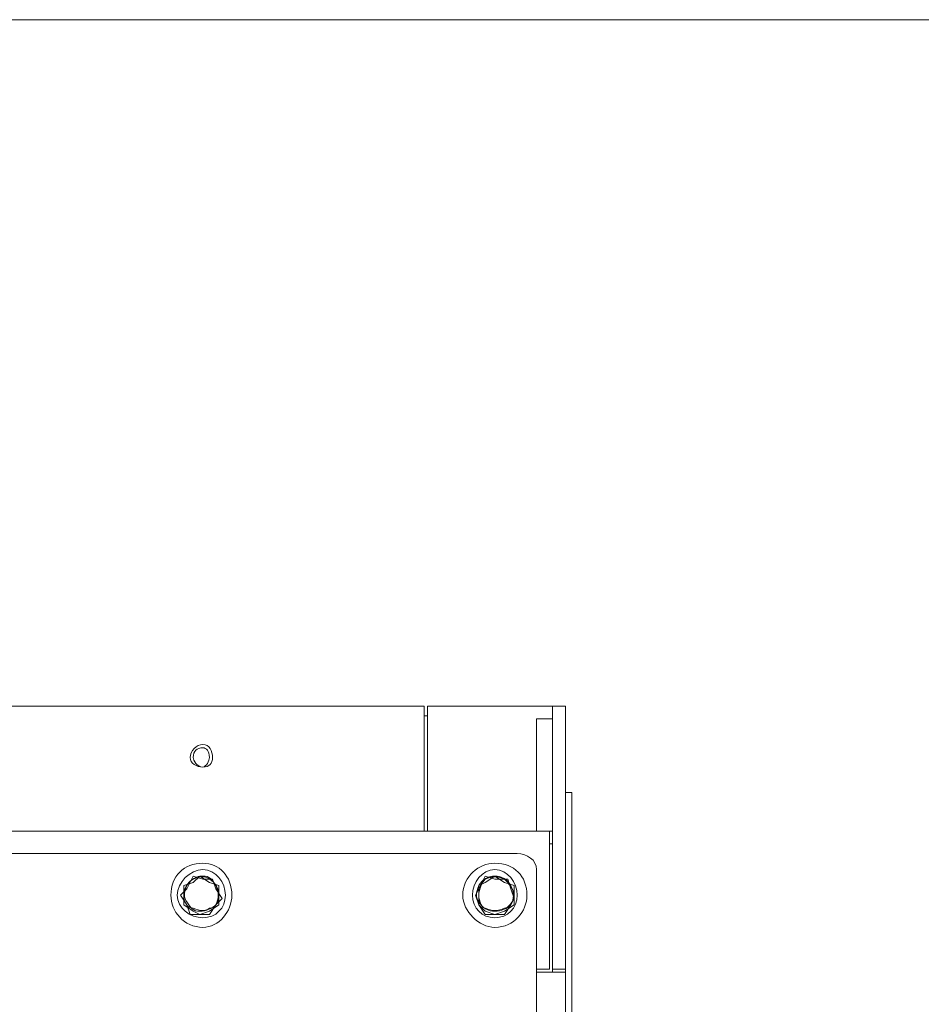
# Model space of a CAD drawing. Header units: millimetres. Extents: x -300186 to 535068, y -28581 to 763298.
# Tile 356 of 405: x 17142 to 17473, y 383329 to 383691. Entities that reach past the tile are written whole.
import ezdxf

# ---------------------------------------------------------------- set-up
doc = ezdxf.new("R2010")
doc.units = ezdxf.units.MM
doc.header["$LTSCALE"] = 10
for name, color, linetype, lineweight in [('koty', 6, 'Continuous', 9), ('NS_tenka', 252, 'Continuous', 18), ('NS_tlusta', 252, 'Continuous', 18)]:
    doc.layers.add(name, color=color, linetype=linetype, lineweight=lineweight)
doc.layers.add('popisky', color=6, linetype='Continuous')

# ---------------------------------------------------------------- blocks, each defined once
blk = doc.blocks.new('A$C12ac11e3')
at = {"layer": 'NS_tenka'}
for p, q in [((-159.23, 5455.12), (12.82, 5455.12)), ((12.82, 5455.12), (12.82, 5413.87)), ((14, 5455.12), (14, 5409.16)), ((14, 5455.12), (16.35, 5455.12)), ((16.35, 5455.12), (57.6, 5455.12)), ((16.35, 5455.12), (16.35, 5455.12)), ((57.6, 5455.12), (59.96, 5455.12)), ((59.96, 5443.33), (59.96, 5455.12)), ((59.96, 5455.12), (64.67, 5455.12)), ((64.67, 5455.12), (64.67, 5443.33)), ((12.82, 5451.58), (14, 5451.58)), ((14, 5451.58), (14, 5451.58)), ((54.06, 5437.44), (54.06, 5450.41)), ((54.06, 5450.41), (59.96, 5450.41)), ((59.96, 5443.33), (59.96, 5358.49)), ((64.67, 5358.49), (64.67, 5443.33)), ((54.06, 5409.16), (54.06, 5437.44)), ((64.67, 5423.3), (67.03, 5423.3)), ((67.03, 5423.3), (67.03, 4798.73)), ((12.82, 5409.16), (12.82, 5413.87)), ((12.82, 5413.87), (12.82, 5413.87)), ((-941.71, 5409.16), (54.06, 5409.16)), ((14, 5409.16), (14, 5409.16)), ((59.96, 5409.16), (54.06, 5409.16)), ((54.06, 5409.16), (54.06, 5409.16)), ((58.78, 5409.16), (58.78, 5398.55)), ((59.96, 5404.45), (58.78, 5404.45)), ((58.78, 5404.45), (58.78, 5404.45)), ((46.99, 5400.91), (-934.64, 5400.91)), ((58.78, 5398.55), (58.78, 5358.49)), ((58.78, 5398.55), (58.78, 5398.55)), ((54.06, 4848.23), (54.06, 5395.02)), ((54.06, 5395.02), (54.06, 5395.02)), ((-72.03, 5392.66), (-74.38, 5387.95)), ((-68.49, 5391.48), (-72.03, 5392.66)), ((-69.67, 5392.66), (-72.03, 5390.31)), ((-66.14, 5390.31), (-69.67, 5392.66)), ((-64.96, 5391.48), (-68.49, 5391.48)), ((-63.78, 5387.95), (-64.96, 5391.48)), ((35.21, 5392.66), (32.85, 5387.95)), ((38.75, 5391.48), (35.21, 5392.66)), ((38.75, 5392.66), (35.21, 5390.31)), ((42.28, 5390.31), (38.75, 5392.66)), ((43.46, 5391.48), (38.75, 5391.48)), ((44.64, 5387.95), (43.46, 5391.48)), ((-74.38, 5387.95), (-76.74, 5385.59)), ((-72.03, 5390.31), (-75.56, 5389.13)), ((-75.56, 5389.13), (-75.56, 5385.59)), ((-62.6, 5389.13), (-66.14, 5390.31)), ((-61.42, 5384.41), (-63.78, 5387.95)), ((-62.6, 5385.59), (-62.6, 5389.13)), ((32.85, 5387.95), (31.67, 5385.59)), ((35.21, 5390.31), (32.85, 5389.13)), ((32.85, 5389.13), (32.85, 5385.59)), ((45.82, 5389.13), (42.28, 5390.31)), ((45.82, 5384.41), (44.64, 5387.95)), ((45.82, 5385.59), (45.82, 5389.13)), ((-76.74, 5385.59), (-74.38, 5382.06)), ((-75.56, 5385.59), (-75.56, 5382.06)), ((-63.78, 5382.06), (-61.42, 5384.41)), ((-62.6, 5382.06), (-62.6, 5385.59)), ((31.67, 5385.59), (32.85, 5382.06)), ((32.85, 5385.59), (32.85, 5382.06)), ((44.64, 5382.06), (45.82, 5384.41)), ((45.82, 5382.06), (45.82, 5385.59)), ((-75.56, 5382.06), (-72.03, 5379.7)), ((-74.38, 5382.06), (-74.38, 5382.06)), ((-74.38, 5382.06), (-73.21, 5378.52)), ((-66.14, 5378.52), (-63.78, 5382.06)), ((-66.14, 5379.7), (-62.6, 5382.06)), ((32.85, 5382.06), (35.21, 5378.52)), ((32.85, 5382.06), (35.21, 5379.7)), ((42.28, 5378.52), (44.64, 5382.06)), ((42.28, 5379.7), (45.82, 5382.06)), ((-73.21, 5378.52), (-69.67, 5378.52)), ((-72.03, 5379.7), (-69.67, 5378.52)), ((-69.67, 5378.52), (-66.14, 5379.7)), ((-69.67, 5378.52), (-66.14, 5378.52)), ((35.21, 5379.7), (38.75, 5378.52)), ((35.21, 5378.52), (38.75, 5378.52)), ((38.75, 5378.52), (42.28, 5379.7)), ((38.75, 5378.52), (42.28, 5378.52)), ((58.78, 5358.49), (54.06, 5358.49)), ((59.96, 5358.49), (64.67, 5358.49)), ((59.96, 5358.49), (59.96, 5357.31)), ((64.67, 5358.49), (64.67, 5357.31)), ((54.06, 5357.31), (54.06, 5357.31)), ((54.06, 5357.31), (54.06, 5357.31)), ((64.67, 5357.31), (54.06, 5357.31)), ((59.96, 5357.31), (59.96, 5357.31)), ((64.67, 3786.46), (64.67, 5357.31)), ((64.67, 5357.31), (64.67, 5357.31))]:
    blk.add_line(p, q, dxfattribs=at)
for points in [[(-64.96, 5436.26), (-64.96, 5438.62), (-66.14, 5440.98), (-68.49, 5440.98), (-68.49, 5440.98), (-70.85, 5440.98), (-73.21, 5438.62), (-73.21, 5436.26), (-73.21, 5436.26), (-73.21, 5433.91), (-70.85, 5432.73), (-68.49, 5432.73), (-68.49, 5432.73), (-66.14, 5432.73), (-64.96, 5433.91), (-64.96, 5436.26)], [(-66.14, 5436.26), (-66.14, 5438.62), (-67.31, 5439.8), (-68.49, 5439.8), (-68.49, 5439.8), (-70.85, 5439.8), (-72.03, 5438.62), (-72.03, 5436.26), (-72.03, 5436.26), (-72.03, 5435.09), (-70.85, 5432.73), (-68.49, 5432.73), (-68.49, 5432.73), (-67.31, 5432.73), (-66.14, 5435.09), (-66.14, 5436.26)], [(-57.89, 5385.59), (-57.89, 5392.66), (-62.6, 5397.38), (-68.49, 5397.38), (-68.49, 5397.38), (-75.56, 5397.38), (-80.28, 5392.66), (-80.28, 5385.59), (-80.28, 5385.59), (-80.28, 5379.7), (-75.56, 5373.81), (-68.49, 5373.81), (-68.49, 5373.81), (-62.6, 5373.81), (-57.89, 5379.7), (-57.89, 5385.59)], [(-60.24, 5385.59), (-60.24, 5390.31), (-63.78, 5395.02), (-68.49, 5395.02), (-68.49, 5395.02), (-73.21, 5395.02), (-77.92, 5390.31), (-77.92, 5385.59), (-77.92, 5385.59), (-77.92, 5380.88), (-73.21, 5377.34), (-68.49, 5377.34), (-68.49, 5377.34), (-63.78, 5377.34), (-60.24, 5380.88), (-60.24, 5385.59)], [(50.53, 5385.59), (50.53, 5392.66), (45.82, 5397.38), (38.75, 5397.38), (38.75, 5397.38), (32.85, 5397.38), (26.96, 5392.66), (26.96, 5385.59), (26.96, 5385.59), (26.96, 5379.7), (32.85, 5373.81), (38.75, 5373.81), (38.75, 5373.81), (45.82, 5373.81), (50.53, 5379.7), (50.53, 5385.59)], [(46.99, 5385.59), (46.99, 5390.31), (43.46, 5395.02), (38.75, 5395.02), (38.75, 5395.02), (34.03, 5395.02), (30.5, 5390.31), (30.5, 5385.59), (30.5, 5385.59), (30.5, 5380.88), (34.03, 5377.34), (38.75, 5377.34), (38.75, 5377.34), (43.46, 5377.34), (46.99, 5380.88), (46.99, 5385.59)]]:
    blk.add_open_spline(points, degree=3, knots=[0, 0, 0, 0, 0.0625, 0.0625, 0.0625, 0.062501, 0.125, 0.125, 0.125, 0.125001, 0.1875, 0.1875, 0.1875, 0.187501, 1, 1, 1, 1], dxfattribs=at)
for points in [[(54.06, 5395.02), (54.06, 5398.55), (50.53, 5400.91), (46.99, 5400.91)], [(-72.03, 5391.48), (-74.38, 5390.31), (-75.56, 5387.95), (-75.56, 5385.59)], [(-68.49, 5392.66), (-70.85, 5392.66), (-73.21, 5391.48), (-74.38, 5389.13)], [(-66.14, 5391.48), (-67.31, 5392.66), (-69.67, 5392.66), (-72.03, 5391.48)], [(-63.78, 5389.13), (-64.96, 5391.48), (-66.14, 5392.66), (-68.49, 5392.66)], [(-62.6, 5385.59), (-62.6, 5387.95), (-63.78, 5390.31), (-66.14, 5391.48)], [(38.75, 5392.66), (36.39, 5392.66), (34.03, 5391.48), (32.85, 5389.13)], [(35.21, 5391.48), (34.03, 5390.31), (32.85, 5387.95), (32.85, 5385.59)], [(42.28, 5391.48), (39.92, 5392.66), (37.57, 5392.66), (35.21, 5391.48)], [(44.64, 5389.13), (43.46, 5391.48), (41.1, 5392.66), (38.75, 5392.66)], [(45.82, 5385.59), (45.82, 5387.95), (43.46, 5390.31), (42.28, 5391.48)], [(-74.38, 5389.13), (-75.56, 5386.77), (-75.56, 5384.41), (-74.38, 5383.23)], [(-63.78, 5382.06), (-62.6, 5384.41), (-62.6, 5386.77), (-63.78, 5389.13)], [(32.85, 5389.13), (31.67, 5386.77), (31.67, 5384.41), (32.85, 5383.23)], [(44.64, 5382.06), (45.82, 5384.41), (45.82, 5386.77), (44.64, 5389.13)], [(-75.56, 5385.59), (-75.56, 5383.23), (-74.38, 5380.88), (-72.03, 5380.88)], [(-66.14, 5380.88), (-63.78, 5380.88), (-62.6, 5383.23), (-62.6, 5385.59)], [(32.85, 5385.59), (32.85, 5383.23), (34.03, 5380.88), (35.21, 5380.88)], [(42.28, 5380.88), (43.46, 5380.88), (45.82, 5383.23), (45.82, 5385.59)], [(-74.38, 5383.23), (-73.21, 5380.88), (-72.03, 5379.7), (-69.67, 5379.7)], [(-72.03, 5380.88), (-69.67, 5379.7), (-67.31, 5379.7), (-66.14, 5380.88)], [(-69.67, 5379.7), (-67.31, 5379.7), (-64.96, 5380.88), (-63.78, 5382.06)], [(32.85, 5383.23), (34.03, 5380.88), (36.39, 5379.7), (38.75, 5379.7)], [(35.21, 5380.88), (37.57, 5379.7), (39.92, 5379.7), (42.28, 5380.88)], [(38.75, 5379.7), (41.1, 5379.7), (43.46, 5380.88), (44.64, 5382.06)]]:
    blk.add_open_spline(points, degree=3, dxfattribs=at)
blk = doc.blocks.new('podklad')
at = {"layer": 'NS_tlusta', "color": 252}
blk.add_lwpolyline([(139800.63, 453763.3), (139800.63, 452360.18), (139000.63, 452360.18), (139000.63, 451163.3), (137200.63, 451163.3), (137200.63, 453763.3)], close=True, dxfattribs=at)
at = {"layer": 'koty', "color": 252}
blk.add_blockref('A$C12ac11e3', (138541.33, 448055.96), dxfattribs=at)

msp = doc.modelspace()

# ---------------------------------------------------------------- block references
at = {"layer": 'popisky', "lineweight": -3}
msp.add_blockref('podklad', (-121263.286, -70072.259), dxfattribs=at)

doc.saveas('drawing.dxf')
